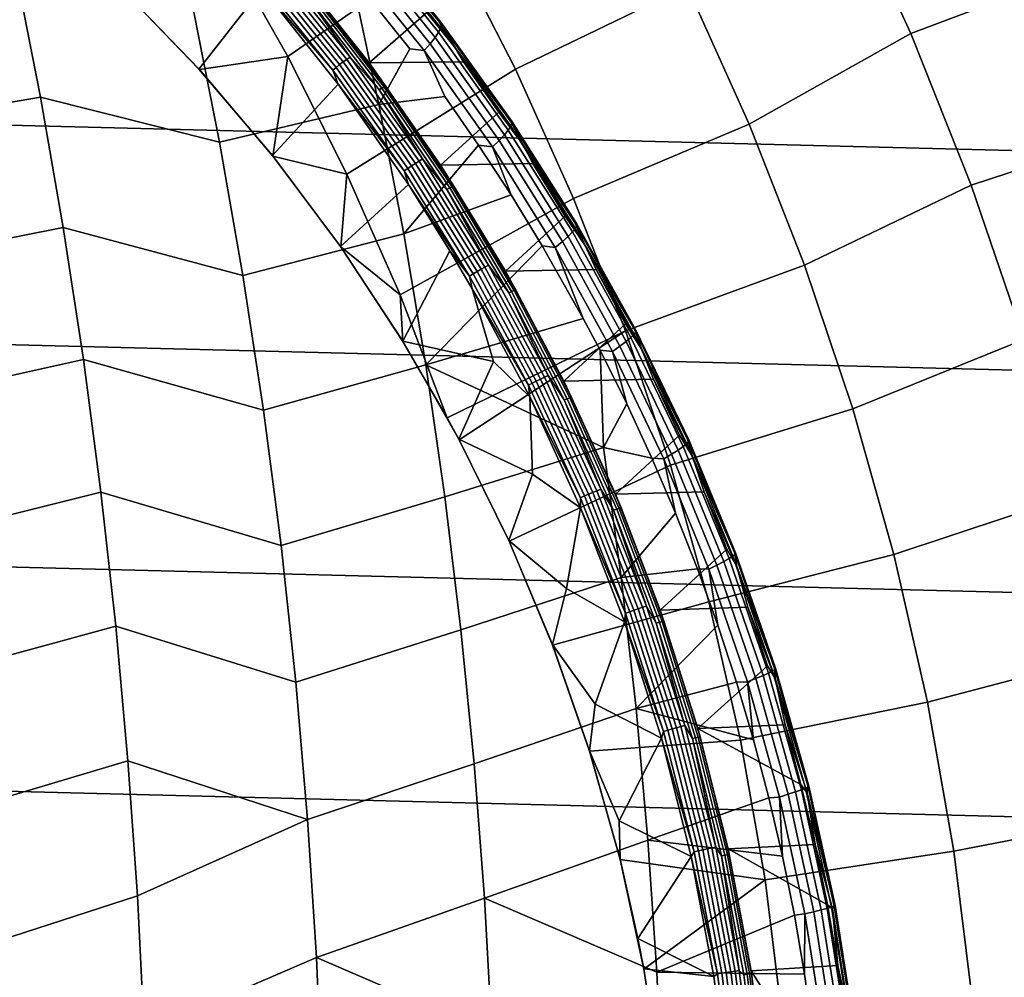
# Model space of a CAD drawing. Header units: metres. Extents: x -248 to 28, y -28 to 28.
# Tile 443 of 507: x 12.28 to 18.11, y 1.94 to 7.61. Entities that reach past the tile are written whole.
import ezdxf

# ---------------------------------------------------------------- set-up
doc = ezdxf.new("R2010")
doc.units = ezdxf.units.M
doc.layers.add('solid_10_061_053_XXX', color=7, linetype='CONTINUOUS')

msp = doc.modelspace()

# ---------------------------------------------------------------- linework, layer by layer
at = {"layer": 'solid_10_061_053_XXX'}
for points in [[(-24.850672, 9.202921, -9.8), (25.284903, 7.932432, -9.8), (25.654243, 6.641504, -9.8), (-25.284929, 7.93235, -9.8)], [(17.153128, 8.403241, 144.631226), (17.556305, 7.524652, 144.631226), (18.535931, 7.894648, 143.698639), (18.115288, 8.817174, 143.698639)], [(13.868081, 7.388511, 147.116699), (14.832668, 8.060999, 146.342194), (14.413174, 8.789093, 146.342194), (13.484137, 8.067951, 147.116699)], [(15.215412, 7.312932, 146.342194), (16.232168, 7.805974, 145.513077), (15.823422, 8.604407, 145.513077), (14.832668, 8.060999, 146.342194)], [(16.600658, 6.988181, 145.513077), (17.556305, 7.524652, 144.631226), (17.153128, 8.403241, 144.631226), (16.232168, 7.805974, 145.513077)], [(13.230074, 8.333169, 147.987244), (13.715462, 7.792717, 147.902664), (13.342008, 7.313925, 148.237106), (12.875148, 7.79914, 148.330994)], [(14.761656, 7.598301, 149.5755), (14.309964, 8.156773, 149.685654), (14.323841, 8.148853, 149.773041), (14.774082, 7.591041, 149.663162)], [(14.431906, 7.987483, 149.563736), (14.309964, 8.156773, 149.685654), (14.761656, 7.598301, 149.5755)], [(14.773761, 7.557578, 149.837357), (14.327523, 8.112691, 149.946655), (14.317277, 8.084957, 150.030441), (14.761019, 7.531845, 149.921432)], [(14.774082, 7.591041, 149.663162), (14.323841, 8.148853, 149.773041), (14.329721, 8.134089, 149.860458), (14.778136, 7.577402, 149.75087)], [(14.778136, 7.577402, 149.75087), (14.329721, 8.134089, 149.860458), (14.327523, 8.112691, 149.946655), (14.773761, 7.557578, 149.837357)], [(12.877536, 7.796394, 147.519974), (13.34432, 7.310898, 147.423096), (13.868081, 7.388511, 147.116699), (13.484137, 8.067951, 147.116699)], [(14.217818, 6.690846, 147.116699), (15.215412, 7.312932, 146.342194), (14.832668, 8.060999, 146.342194), (13.868081, 7.388511, 147.116699)], [(14.740088, 7.500566, 150.001923), (14.299127, 8.051276, 150.110626), (14.273327, 8.012122, 150.186096), (14.711261, 7.464178, 150.077667)], [(14.761019, 7.531845, 149.921432), (14.317277, 8.084957, 150.030441), (14.299127, 8.051276, 150.110626), (14.740088, 7.500566, 150.001923)], [(14.711261, 7.464178, 150.077667), (14.273327, 8.012122, 150.186096), (14.240239, 7.968043, 150.255783), (14.674943, 7.423193, 150.147629)], [(14.761656, 7.598301, 149.5755), (14.861782, 7.438451, 149.46077), (14.467121, 7.93302, 149.525055), (14.431906, 7.987483, 149.563736)], [(-25.284929, 7.93235, -9.8), (25.654243, 6.641504, -9.8), (25.957792, 5.333158, -9.8), (-25.654264, 6.641425, -9.8)], [(14.175085, 7.340525, 147.81134), (13.713714, 7.91305, 147.891754), (13.734221, 7.930285, 147.894119), (14.196597, 7.356514, 147.813507)], [(14.196597, 7.356514, 147.813507), (13.734221, 7.930285, 147.894119), (13.754429, 7.946559, 147.901184), (14.217753, 7.37161, 147.820419)], [(14.217753, 7.37161, 147.820419), (13.754429, 7.946559, 147.901184), (13.773687, 7.961349, 147.912735), (14.237875, 7.38533, 147.831818)], [(14.237875, 7.38533, 147.831818), (13.773687, 7.961349, 147.912735), (13.97432, 7.755709, 147.896515)], [(14.349229, 7.350296, 147.909164), (13.890369, 7.928659, 147.990036), (14.467121, 7.93302, 149.525055), (14.692167, 7.64849, 149.466446)], [(14.674943, 7.423193, 150.147629), (14.240239, 7.968043, 150.255783), (14.245948, 7.865396, 150.306946), (14.590317, 7.432999, 150.22084)], [(14.861782, 7.438451, 149.46077), (14.692167, 7.64849, 149.466446), (14.467121, 7.93302, 149.525055)], [(11.403118, 6.976356, 152.806366), (12.404055, 7.14735, 152.037994), (12.254116, 7.911389, 151.826782), (11.259202, 7.767858, 152.590775)], [(12.254116, 7.911389, 151.826782), (12.404055, 7.14735, 152.037994), (13.463882, 6.880182, 151.352234), (13.308946, 7.660403, 151.146729)], [(14.13375, 7.307939, 147.821274), (13.674425, 7.877923, 147.901352), (13.693565, 7.895406, 147.894196), (14.153909, 7.324158, 147.81395)], [(14.13375, 7.307939, 147.821274), (13.715462, 7.792717, 147.902664), (13.674425, 7.877923, 147.901352)], [(14.153909, 7.324158, 147.81395), (13.693565, 7.895406, 147.894196), (13.713714, 7.91305, 147.891754), (14.175085, 7.340525, 147.81134)], [(14.013188, 7.778078, 147.96254), (13.890369, 7.928659, 147.990036), (14.349229, 7.350296, 147.909164)], [(17.556305, 7.524652, 144.631226), (17.914516, 6.626789, 144.631226), (18.90963, 6.952127, 143.698639), (18.535931, 7.894648, 143.698639)], [(13.463882, 6.880182, 151.352234), (14.407866, 7.104626, 150.513336), (14.245948, 7.865396, 150.306946), (13.308946, 7.660403, 151.146729)], [(14.590317, 7.432999, 150.22084), (14.245948, 7.865396, 150.306946), (14.407866, 7.104626, 150.513336)], [(12.875148, 7.79914, 148.330994), (13.342008, 7.313925, 148.237106), (13.34432, 7.310898, 147.423096), (12.877536, 7.796394, 147.519974)], [(13.715462, 7.792717, 147.902664), (14.166666, 7.224311, 147.82402), (13.777486, 6.801493, 148.149246), (13.342008, 7.313925, 148.237106)], [(14.13375, 7.307939, 147.821274), (14.166666, 7.224311, 147.82402), (13.715462, 7.792717, 147.902664)], [(14.409004, 7.190917, 147.82074), (13.97432, 7.755709, 147.896515), (13.990115, 7.76588, 147.915756), (14.425369, 7.200347, 147.83989)], [(14.237875, 7.38533, 147.831818), (13.97432, 7.755709, 147.896515), (14.409004, 7.190917, 147.82074)], [(14.425369, 7.200347, 147.83989), (13.990115, 7.76588, 147.915756), (14.003212, 7.773417, 147.938004), (14.438888, 7.207335, 147.862061)], [(14.438888, 7.207335, 147.862061), (14.003212, 7.773417, 147.938004), (14.013188, 7.778078, 147.96254), (14.449125, 7.211656, 147.886551)], [(14.449125, 7.211656, 147.886551), (14.013188, 7.778078, 147.96254), (14.349229, 7.350296, 147.909164)], [(15.560458, 6.546747, 146.342194), (16.600658, 6.988181, 145.513077), (16.232168, 7.805974, 145.513077), (15.215412, 7.312932, 146.342194)], [(14.861782, 7.438451, 149.46077), (14.909409, 7.356946, 149.411346), (14.349229, 7.350296, 147.909164), (14.692167, 7.64849, 149.466446)], [(15.181803, 7.01356, 149.479065), (14.761656, 7.598301, 149.5755), (14.774082, 7.591041, 149.663162), (15.192892, 7.006959, 149.566971)], [(14.861782, 7.438451, 149.46077), (14.761656, 7.598301, 149.5755), (15.181803, 7.01356, 149.479065)], [(15.192892, 7.006959, 149.566971), (14.774082, 7.591041, 149.663162), (14.778136, 7.577402, 149.75087), (15.195258, 6.994469, 149.654907)], [(15.173813, 6.952603, 149.825928), (14.761019, 7.531845, 149.921432), (14.740088, 7.500566, 150.001923), (15.150302, 6.923815, 149.906631)], [(15.188869, 6.976265, 149.741638), (14.773761, 7.557578, 149.837357), (14.761019, 7.531845, 149.921432), (15.173813, 6.952603, 149.825928)], [(15.195258, 6.994469, 149.654907), (14.778136, 7.577402, 149.75087), (14.773761, 7.557578, 149.837357), (15.188869, 6.976265, 149.741638)], [(16.927977, 6.153057, 145.513077), (17.914516, 6.626789, 144.631226), (17.556305, 7.524652, 144.631226), (16.600658, 6.988181, 145.513077)], [(15.118667, 6.890304, 149.98259), (14.711261, 7.464178, 150.077667), (14.674943, 7.423193, 150.147629), (15.07935, 6.852541, 150.05275)], [(15.150302, 6.923815, 149.906631), (14.740088, 7.500566, 150.001923), (14.711261, 7.464178, 150.077667), (15.118667, 6.890304, 149.98259)], [(14.674943, 7.423193, 150.147629), (14.590317, 7.432999, 150.22084), (14.407866, 7.104626, 150.513336), (14.797936, 7.151505, 150.170868)], [(15.07935, 6.852541, 150.05275), (14.674943, 7.423193, 150.147629), (14.797936, 7.151505, 150.170868), (14.998077, 6.863195, 150.124069)], [(15.181803, 7.01356, 149.479065), (15.261474, 6.865292, 149.370483), (14.909409, 7.356946, 149.411346), (14.861782, 7.438451, 149.46077)], [(13.34432, 7.310898, 147.423096), (13.779613, 6.798294, 147.332443), (13.868081, 7.388511, 147.116699)], [(13.779613, 6.798294, 147.332443), (14.217818, 6.690846, 147.116699), (13.868081, 7.388511, 147.116699)], [(14.600933, 6.740355, 147.737122), (14.175085, 7.340525, 147.81134), (14.196597, 7.356514, 147.813507), (14.623374, 6.755033, 147.739136)], [(14.623374, 6.755033, 147.739136), (14.196597, 7.356514, 147.813507), (14.217753, 7.37161, 147.820419), (14.645408, 6.768894, 147.74588)], [(14.645408, 6.768894, 147.74588), (14.217753, 7.37161, 147.820419), (14.237875, 7.38533, 147.831818), (14.666327, 6.78149, 147.757156)], [(14.666327, 6.78149, 147.757156), (14.237875, 7.38533, 147.831818), (14.409004, 7.190917, 147.82074)], [(14.771791, 6.745653, 147.834732), (14.349229, 7.350296, 147.909164), (14.909409, 7.356946, 149.411346), (15.118492, 7.058719, 149.359604)], [(14.449125, 7.211656, 147.886551), (14.349229, 7.350296, 147.909164), (14.771791, 6.745653, 147.834732)], [(15.261474, 6.865292, 149.370483), (15.118492, 7.058719, 149.359604), (14.909409, 7.356946, 149.411346)], [(13.342008, 7.313925, 148.237106), (13.777486, 6.801493, 148.149246), (13.779613, 6.798294, 147.332443), (13.34432, 7.310898, 147.423096)], [(14.557703, 6.710439, 147.747391), (14.13375, 7.307939, 147.821274), (14.153909, 7.324158, 147.81395), (14.578805, 6.725328, 147.739899)], [(14.557703, 6.710439, 147.747391), (14.166666, 7.224311, 147.82402), (14.13375, 7.307939, 147.821274)], [(14.578805, 6.725328, 147.739899), (14.153909, 7.324158, 147.81395), (14.175085, 7.340525, 147.81134), (14.600933, 6.740355, 147.737122)], [(14.532484, 5.976677, 147.116699), (15.560458, 6.546747, 146.342194), (15.215412, 7.312932, 146.342194), (14.217818, 6.690846, 147.116699)], [(14.166666, 7.224311, 147.82402), (14.582164, 6.630097, 147.751602), (14.180222, 6.263648, 148.067719), (13.777486, 6.801493, 148.149246)], [(14.557703, 6.710439, 147.747391), (14.582164, 6.630097, 147.751602), (14.166666, 7.224311, 147.82402)], [(14.810035, 6.601056, 147.75087), (14.409004, 7.190917, 147.82074), (14.425369, 7.200347, 147.83989), (14.826926, 6.609712, 147.769928)], [(14.666327, 6.78149, 147.757156), (14.409004, 7.190917, 147.82074), (14.810035, 6.601056, 147.75087)], [(14.826926, 6.609712, 147.769928), (14.425369, 7.200347, 147.83989), (14.438888, 7.207335, 147.862061), (14.840835, 6.616126, 147.792023)], [(14.840835, 6.616126, 147.792023), (14.438888, 7.207335, 147.862061), (14.449125, 7.211656, 147.886551), (14.851314, 6.620093, 147.816467)], [(14.851314, 6.620093, 147.816467), (14.449125, 7.211656, 147.886551), (14.771791, 6.745653, 147.834732)], [(11.531529, 6.176166, 152.998718), (12.53872, 6.37479, 152.227692), (12.404055, 7.14735, 152.037994), (11.403118, 6.976356, 152.806366)], [(12.404055, 7.14735, 152.037994), (12.53872, 6.37479, 152.227692), (13.602128, 6.091287, 151.535583), (13.463882, 6.880182, 151.352234)], [(14.797936, 7.151505, 150.170868), (14.407866, 7.104626, 150.513336), (14.55458, 6.337338, 150.696716), (14.998077, 6.863195, 150.124069)], [(13.602128, 6.091287, 151.535583), (14.55458, 6.337338, 150.696716), (14.407866, 7.104626, 150.513336), (13.463882, 6.880182, 151.352234)], [(15.261474, 6.865292, 149.370483), (15.319171, 6.754103, 149.311203), (14.771791, 6.745653, 147.834732), (15.118492, 7.058719, 149.359604)], [(15.568578, 6.404545, 149.395401), (15.181803, 7.01356, 149.479065), (15.192892, 7.006959, 149.566971), (15.578445, 6.398609, 149.483505)], [(15.261474, 6.865292, 149.370483), (15.181803, 7.01356, 149.479065), (15.568578, 6.404545, 149.395401)], [(15.578445, 6.398609, 149.483505), (15.192892, 7.006959, 149.566971), (15.195258, 6.994469, 149.654907), (15.579268, 6.387294, 149.571625)], [(15.553852, 6.349236, 149.742996), (15.173813, 6.952603, 149.825928), (15.150302, 6.923815, 149.906631), (15.527973, 6.323027, 149.823853)], [(15.571031, 6.370759, 149.658524), (15.188869, 6.976265, 149.741638), (15.173813, 6.952603, 149.825928), (15.553852, 6.349236, 149.742996)], [(15.579268, 6.387294, 149.571625), (15.195258, 6.994469, 149.654907), (15.188869, 6.976265, 149.741638), (15.571031, 6.370759, 149.658524)], [(15.86695, 5.764342, 146.342194), (16.927977, 6.153057, 145.513077), (16.600658, 6.988181, 145.513077), (15.560458, 6.546747, 146.342194)], [(17.914516, 6.626789, 144.631226), (18.226845, 5.711954, 144.631226), (19.235439, 5.992, 143.698639), (18.90963, 6.952127, 143.698639)], [(15.493755, 6.292499, 149.899948), (15.118667, 6.890304, 149.98259), (15.07935, 6.852541, 150.05275), (15.45168, 6.258081, 149.970215)], [(15.527973, 6.323027, 149.823853), (15.150302, 6.923815, 149.906631), (15.118667, 6.890304, 149.98259), (15.493755, 6.292499, 149.899948)], [(15.190413, 6.568395, 150.080353), (14.998077, 6.863195, 150.124069), (14.55458, 6.337338, 150.696716)], [(15.07935, 6.852541, 150.05275), (14.998077, 6.863195, 150.124069), (15.190413, 6.568395, 150.080353)], [(15.45168, 6.258081, 149.970215), (15.07935, 6.852541, 150.05275), (15.190413, 6.568395, 150.080353), (15.37449, 6.267632, 150.039688)], [(15.568578, 6.404545, 149.395401), (15.629339, 6.269829, 149.291977), (15.319171, 6.754103, 149.311203), (15.261474, 6.865292, 149.370483)], [(13.777486, 6.801493, 148.149246), (14.180222, 6.263648, 148.067719), (14.181743, 6.260871, 147.248398), (13.779613, 6.798294, 147.332443)], [(13.779613, 6.798294, 147.332443), (14.181743, 6.260871, 147.248398), (14.217818, 6.690846, 147.116699)], [(15.012872, 6.128061, 147.671326), (14.623374, 6.755033, 147.739136), (14.645408, 6.768894, 147.74588), (15.035707, 6.14063, 147.677933)], [(15.035707, 6.14063, 147.677933), (14.645408, 6.768894, 147.74588), (14.666327, 6.78149, 147.757156), (15.057354, 6.152053, 147.689072)], [(15.057354, 6.152053, 147.689072), (14.666327, 6.78149, 147.757156), (14.810035, 6.601056, 147.75087)], [(14.944617, 6.087624, 147.680038), (14.557703, 6.710439, 147.747391), (14.578805, 6.725328, 147.739899), (14.966582, 6.101125, 147.672394)], [(14.944617, 6.087624, 147.680038), (14.582164, 6.630097, 147.751602), (14.557703, 6.710439, 147.747391)], [(14.966582, 6.101125, 147.672394), (14.578805, 6.725328, 147.739899), (14.600933, 6.740355, 147.737122), (14.98958, 6.11475, 147.669464)], [(14.98958, 6.11475, 147.669464), (14.600933, 6.740355, 147.737122), (14.623374, 6.755033, 147.739136), (15.012872, 6.128061, 147.671326)], [(15.156644, 6.116974, 147.767029), (14.771791, 6.745653, 147.834732), (15.319171, 6.754103, 149.311203), (15.511158, 6.443432, 149.266037)], [(14.851314, 6.620093, 147.816467), (14.771791, 6.745653, 147.834732), (15.156644, 6.116974, 147.767029)], [(15.629339, 6.269829, 149.291977), (15.511158, 6.443432, 149.266037), (15.319171, 6.754103, 149.311203)], [(14.181743, 6.260871, 147.248398), (14.532484, 5.976677, 147.116699), (14.217818, 6.690846, 147.116699)], [(-25.654264, 6.641425, -9.8), (25.957792, 5.333158, -9.8), (26.194746, 4.010602, -9.8), (-25.957809, 5.333074, -9.8)], [(14.582164, 6.630097, 147.751602), (14.828486, 6.237622, 147.708725), (14.548227, 5.703381, 147.992996), (14.180222, 6.263648, 148.067719)], [(14.944617, 6.087624, 147.680038), (14.828486, 6.237622, 147.708725), (14.582164, 6.630097, 147.751602)], [(15.175954, 5.988144, 147.687195), (14.810035, 6.601056, 147.75087), (14.826926, 6.609712, 147.769928), (15.193326, 5.995995, 147.706161)], [(15.057354, 6.152053, 147.689072), (14.810035, 6.601056, 147.75087), (15.175954, 5.988144, 147.687195)], [(15.193326, 5.995995, 147.706161), (14.826926, 6.609712, 147.769928), (14.840835, 6.616126, 147.792023), (15.20759, 6.001813, 147.72821)], [(15.20759, 6.001813, 147.72821), (14.840835, 6.616126, 147.792023), (14.851314, 6.620093, 147.816467), (15.218288, 6.005414, 147.752609)], [(15.218288, 6.005414, 147.752609), (14.851314, 6.620093, 147.816467), (15.156644, 6.116974, 147.767029)], [(17.213314, 5.302673, 145.513077), (18.226845, 5.711954, 144.631226), (17.914516, 6.626789, 144.631226), (16.927977, 6.153057, 145.513077)], [(14.812381, 5.247923, 147.116028), (15.86695, 5.764342, 146.342194), (15.560458, 6.546747, 146.342194), (14.532484, 5.976677, 147.116699)], [(15.190413, 6.568395, 150.080353), (14.55458, 6.337338, 150.696716), (14.684487, 5.562277, 150.8591), (15.37449, 6.267632, 150.039688)], [(15.629339, 6.269829, 149.291977), (15.694191, 6.127042, 149.223984), (15.156644, 6.116974, 147.767029), (15.511158, 6.443432, 149.266037)], [(11.644274, 5.36829, 153.167587), (12.657954, 5.594637, 152.395645), (12.53872, 6.37479, 152.227692), (11.531529, 6.176166, 152.998718)], [(12.53872, 6.37479, 152.227692), (12.657954, 5.594637, 152.395645), (13.723506, 5.294716, 151.696548), (13.602128, 6.091287, 151.535583)], [(15.918576, 5.743131, 149.587158), (15.571031, 6.370759, 149.658524), (15.553852, 6.349236, 149.742996), (15.899473, 5.723811, 149.671738)], [(15.920299, 5.773332, 149.323593), (15.568578, 6.404545, 149.395401), (15.578445, 6.398609, 149.483505), (15.929064, 5.768066, 149.41185)], [(15.629339, 6.269829, 149.291977), (15.568578, 6.404545, 149.395401), (15.920299, 5.773332, 149.323593)], [(15.928487, 5.757952, 149.500122), (15.579268, 6.387294, 149.571625), (15.571031, 6.370759, 149.658524), (15.918576, 5.743131, 149.587158)], [(15.929064, 5.768066, 149.41185), (15.578445, 6.398609, 149.483505), (15.579268, 6.387294, 149.571625), (15.928487, 5.757952, 149.500122)], [(13.723506, 5.294716, 151.696548), (14.684487, 5.562277, 150.8591), (14.55458, 6.337338, 150.696716), (13.602128, 6.091287, 151.535583)], [(15.871443, 5.700264, 149.752701), (15.527973, 6.323027, 149.823853), (15.493755, 6.292499, 149.899948), (15.834881, 5.672819, 149.828873)], [(15.899473, 5.723811, 149.671738), (15.553852, 6.349236, 149.742996), (15.527973, 6.323027, 149.823853), (15.871443, 5.700264, 149.752701)], [(14.180222, 6.263648, 148.067719), (14.548227, 5.703381, 147.992996), (14.549413, 5.700752, 147.17131), (14.181743, 6.260871, 147.248398)], [(14.181743, 6.260871, 147.248398), (14.549413, 5.700752, 147.17131), (14.532484, 5.976677, 147.116699)], [(14.684487, 5.562277, 150.8591), (15.617653, 5.837613, 149.987717), (15.37449, 6.267632, 150.039688)], [(15.45168, 6.258081, 149.970215), (15.37449, 6.267632, 150.039688), (15.617653, 5.837613, 149.987717)], [(15.834881, 5.672819, 149.828873), (15.493755, 6.292499, 149.899948), (15.45168, 6.258081, 149.970215), (15.790298, 5.641861, 149.899216)], [(15.790298, 5.641861, 149.899216), (15.45168, 6.258081, 149.970215), (15.617653, 5.837613, 149.987717), (15.717028, 5.649359, 149.967072)], [(15.920299, 5.773332, 149.323593), (15.963879, 5.65397, 149.224442), (15.694191, 6.127042, 149.223984), (15.629339, 6.269829, 149.291977)], [(14.960574, 6.012274, 147.685745), (15.0866, 5.581358, 147.709396), (14.548227, 5.703381, 147.992996), (14.828486, 6.237622, 147.708725)], [(14.944617, 6.087624, 147.680038), (14.960574, 6.012274, 147.685745), (14.828486, 6.237622, 147.708725)], [(15.339483, 5.466033, 147.608658), (14.98958, 6.11475, 147.669464), (15.012872, 6.128061, 147.671326), (15.363541, 5.477922, 147.610397)], [(15.363541, 5.477922, 147.610397), (15.012872, 6.128061, 147.671326), (15.035707, 6.14063, 147.677933), (15.3871, 5.48915, 147.616882)], [(15.3871, 5.48915, 147.616882), (15.035707, 6.14063, 147.677933), (15.057354, 6.152053, 147.689072), (15.409404, 5.499355, 147.627899)], [(15.409404, 5.499355, 147.627899), (15.057354, 6.152053, 147.689072), (15.175954, 5.988144, 147.687195)], [(15.502518, 5.466566, 147.706329), (15.156644, 6.116974, 147.767029), (15.694191, 6.127042, 149.223984), (15.868066, 5.805251, 149.185028)], [(15.963879, 5.65397, 149.224442), (15.868066, 5.805251, 149.185028), (15.694191, 6.127042, 149.223984)], [(16.13413, 4.967654, 146.342194), (17.213314, 5.302673, 145.513077), (16.927977, 6.153057, 145.513077), (15.86695, 5.764342, 146.342194)], [(15.292957, 5.441805, 147.619507), (14.944617, 6.087624, 147.680038), (14.966582, 6.101125, 147.672394), (15.315701, 5.453863, 147.611725)], [(15.292957, 5.441805, 147.619507), (14.960574, 6.012274, 147.685745), (14.944617, 6.087624, 147.680038)], [(15.315701, 5.453863, 147.611725), (14.966582, 6.101125, 147.672394), (14.98958, 6.11475, 147.669464), (15.339483, 5.466033, 147.608658)], [(15.218288, 6.005414, 147.752609), (15.156644, 6.116974, 147.767029), (15.502518, 5.466566, 147.706329)], [(14.960574, 6.012274, 147.685745), (15.300648, 5.373103, 147.626663), (15.0866, 5.581358, 147.709396)], [(15.292957, 5.441805, 147.619507), (15.300648, 5.373103, 147.626663), (14.960574, 6.012274, 147.685745)], [(15.537804, 5.36651, 147.670853), (15.20759, 6.001813, 147.72821), (15.218288, 6.005414, 147.752609), (15.548699, 5.369731, 147.695236)], [(15.548699, 5.369731, 147.695236), (15.218288, 6.005414, 147.752609), (15.502518, 5.466566, 147.706329)], [(14.549413, 5.700752, 147.17131), (14.812381, 5.247923, 147.116028), (14.532484, 5.976677, 147.116699)], [(15.505414, 5.354291, 147.62999), (15.175954, 5.988144, 147.687195), (15.193326, 5.995995, 147.706161), (15.523219, 5.361308, 147.64888)], [(15.409404, 5.499355, 147.627899), (15.175954, 5.988144, 147.687195), (15.505414, 5.354291, 147.62999)], [(15.523219, 5.361308, 147.64888), (15.193326, 5.995995, 147.706161), (15.20759, 6.001813, 147.72821), (15.537804, 5.36651, 147.670853)], [(14.684487, 5.562277, 150.8591), (15.737298, 5.072022, 150.134644), (15.717028, 5.649359, 149.967072), (15.617653, 5.837613, 149.987717)], [(15.963879, 5.65397, 149.224442), (16.032528, 5.478418, 149.149002), (15.502518, 5.466566, 147.706329), (15.868066, 5.805251, 149.185028)], [(16.235399, 5.122065, 149.262772), (15.920299, 5.773332, 149.323593), (15.929064, 5.768066, 149.41185), (16.243181, 5.117473, 149.351151)], [(15.963879, 5.65397, 149.224442), (15.920299, 5.773332, 149.323593), (16.235399, 5.122065, 149.262772)], [(14.812381, 5.247923, 147.116028), (14.882051, 5.118984, 147.101364), (15.86695, 5.764342, 146.342194)], [(15.17805, 4.518476, 147.038956), (16.13413, 4.967654, 146.342194), (15.86695, 5.764342, 146.342194), (14.882051, 5.118984, 147.101364)], [(16.209126, 5.078457, 149.611343), (15.899473, 5.723811, 149.671738), (15.871443, 5.700264, 149.752701), (16.179171, 5.057647, 149.692352)], [(16.229952, 5.095515, 149.526672), (15.918576, 5.743131, 149.587158), (15.899473, 5.723811, 149.671738), (16.209126, 5.078457, 149.611343)], [(16.241356, 5.108582, 149.439529), (15.928487, 5.757952, 149.500122), (15.918576, 5.743131, 149.587158), (16.229952, 5.095515, 149.526672)], [(16.243181, 5.117473, 149.351151), (15.929064, 5.768066, 149.41185), (15.928487, 5.757952, 149.500122), (16.241356, 5.108582, 149.439529)], [(14.548227, 5.703381, 147.992996), (14.88069, 5.122348, 147.925308), (14.812381, 5.247923, 147.116028), (14.549413, 5.700752, 147.17131)], [(15.0866, 5.581358, 147.709396), (14.88069, 5.122348, 147.925308), (14.548227, 5.703381, 147.992996)], [(16.140509, 5.033377, 149.76857), (15.834881, 5.672819, 149.828873), (15.790298, 5.641861, 149.899216), (16.093681, 5.005987, 149.838928)], [(16.179171, 5.057647, 149.692352), (15.871443, 5.700264, 149.752701), (15.834881, 5.672819, 149.828873), (16.140509, 5.033377, 149.76857)], [(17.455961, 4.439138, 145.513077), (18.492487, 4.782488, 144.631226), (18.226845, 5.711954, 144.631226), (17.213314, 5.302673, 145.513077)], [(15.87506, 5.332417, 149.934906), (15.717028, 5.649359, 149.967072), (15.737298, 5.072022, 150.134644)], [(15.790298, 5.641861, 149.899216), (15.717028, 5.649359, 149.967072), (15.87506, 5.332417, 149.934906)], [(16.093681, 5.005987, 149.838928), (15.790298, 5.641861, 149.899216), (15.87506, 5.332417, 149.934906), (16.023998, 5.010643, 149.905396)], [(16.235399, 5.122065, 149.262772), (16.263691, 5.019677, 149.167099), (16.032528, 5.478418, 149.149002), (15.963879, 5.65397, 149.224442)], [(11.741191, 4.553734, 153.312759), (12.7616, 4.807822, 152.541641), (12.657954, 5.594637, 152.395645), (11.644274, 5.36829, 153.167587)], [(12.657954, 5.594637, 152.395645), (12.7616, 4.807822, 152.541641), (13.827843, 4.491471, 151.834915), (13.723506, 5.294716, 151.696548)], [(13.827843, 4.491471, 151.834915), (14.797418, 4.780392, 151.000244), (14.684487, 5.562277, 150.8591), (13.723506, 5.294716, 151.696548)], [(14.684487, 5.562277, 150.8591), (14.797418, 4.780392, 151.000244), (15.737298, 5.072022, 150.134644)], [(15.300648, 5.373103, 147.626663), (15.317024, 4.914466, 147.70929), (14.88069, 5.122348, 147.925308), (15.0866, 5.581358, 147.709396)], [(15.673984, 4.807052, 147.55661), (15.363541, 5.477922, 147.610397), (15.3871, 5.48915, 147.616882), (15.698185, 4.816895, 147.562988)], [(15.698185, 4.816895, 147.562988), (15.3871, 5.48915, 147.616882), (15.409404, 5.499355, 147.627899), (15.721071, 4.825841, 147.573914)], [(15.721071, 4.825841, 147.573914), (15.409404, 5.499355, 147.627899), (15.505414, 5.354291, 147.62999)], [(15.601334, 4.7754, 147.566086), (15.292957, 5.441805, 147.619507), (15.315701, 5.453863, 147.611725), (15.624767, 4.785966, 147.558197)], [(15.601334, 4.7754, 147.566086), (15.300648, 5.373103, 147.626663), (15.292957, 5.441805, 147.619507)], [(15.624767, 4.785966, 147.558197), (15.315701, 5.453863, 147.611725), (15.339483, 5.466033, 147.608658), (15.649246, 4.796631, 147.554993)], [(15.649246, 4.796631, 147.554993), (15.339483, 5.466033, 147.608658), (15.363541, 5.477922, 147.610397), (15.673984, 4.807052, 147.55661)], [(15.808274, 4.796793, 147.652847), (15.502518, 5.466566, 147.706329), (16.032528, 5.478418, 149.149002), (16.187407, 5.146861, 149.115875)], [(15.548699, 5.369731, 147.695236), (15.502518, 5.466566, 147.706329), (15.808274, 4.796793, 147.652847)], [(16.263691, 5.019677, 149.167099), (16.187407, 5.146861, 149.115875), (16.032528, 5.478418, 149.149002)], [(15.300648, 5.373103, 147.626663), (15.601271, 4.714902, 147.5746), (15.317024, 4.914466, 147.70929)], [(15.601334, 4.7754, 147.566086), (15.601271, 4.714902, 147.5746), (15.300648, 5.373103, 147.626663)], [(15.815385, 4.707853, 147.598312), (15.523219, 5.361308, 147.64888), (15.537804, 5.36651, 147.670853), (15.830254, 4.712421, 147.620239)], [(15.830254, 4.712421, 147.620239), (15.537804, 5.36651, 147.670853), (15.548699, 5.369731, 147.695236), (15.841324, 4.715251, 147.644592)], [(15.841324, 4.715251, 147.644592), (15.548699, 5.369731, 147.695236), (15.808274, 4.796793, 147.652847)], [(-25.957809, 5.333074, -9.8), (26.194746, 4.010602, -9.8), (26.364351, 2.677873, -9.8), (-26.194759, 4.010514, -9.8)], [(15.797195, 4.701695, 147.579483), (15.505414, 5.354291, 147.62999), (15.523219, 5.361308, 147.64888), (15.815385, 4.707853, 147.598312)], [(15.721071, 4.825841, 147.573914), (15.505414, 5.354291, 147.62999), (15.797195, 4.701695, 147.579483)], [(16.023998, 5.010643, 149.905396), (15.87506, 5.332417, 149.934906), (15.737298, 5.072022, 150.134644)], [(14.88069, 5.122348, 147.925308), (14.882051, 5.118984, 147.101364), (14.812381, 5.247923, 147.116028)], [(16.361336, 4.158658, 146.342194), (17.455961, 4.439138, 145.513077), (17.213314, 5.302673, 145.513077), (16.13413, 4.967654, 146.342194)], [(16.263691, 5.019677, 149.167099), (16.332512, 4.810922, 149.085541), (15.808274, 4.796793, 147.652847), (16.187407, 5.146861, 149.115875)], [(14.88069, 5.122348, 147.925308), (15.17674, 4.522295, 147.864883), (15.17805, 4.518476, 147.038956), (14.882051, 5.118984, 147.101364)], [(15.317024, 4.914466, 147.70929), (15.17674, 4.522295, 147.864883), (14.88069, 5.122348, 147.925308)], [(16.481409, 4.415396, 149.560989), (16.209126, 5.078457, 149.611343), (16.179171, 5.057647, 149.692352), (16.449764, 4.397394, 149.642029)], [(16.503746, 4.430137, 149.476273), (16.229952, 5.095515, 149.526672), (16.209126, 5.078457, 149.611343), (16.481409, 4.415396, 149.560989)], [(16.516462, 4.441409, 149.389069), (16.241356, 5.108582, 149.439529), (16.229952, 5.095515, 149.526672), (16.503746, 4.430137, 149.476273)], [(16.512459, 4.452968, 149.212112), (16.235399, 5.122065, 149.262772), (16.243181, 5.117473, 149.351151), (16.519381, 4.449055, 149.300598)], [(16.263691, 5.019677, 149.167099), (16.235399, 5.122065, 149.262772), (16.512459, 4.452968, 149.212112)], [(16.519381, 4.449055, 149.300598), (16.243181, 5.117473, 149.351151), (16.241356, 5.108582, 149.439529), (16.516462, 4.441409, 149.389069)], [(14.893203, 3.992637, 151.119965), (15.842339, 4.302082, 150.258469), (15.737298, 5.072022, 150.134644), (14.797418, 4.780392, 151.000244)], [(16.163635, 4.684382, 149.878433), (16.023998, 5.010643, 149.905396), (15.737298, 5.072022, 150.134644), (15.842339, 4.302082, 150.258469)], [(16.409256, 4.376383, 149.718262), (16.140509, 5.033377, 149.76857), (16.093681, 5.005987, 149.838928), (16.360453, 4.352659, 149.788605)], [(16.449764, 4.397394, 149.642029), (16.179171, 5.057647, 149.692352), (16.140509, 5.033377, 149.76857), (16.409256, 4.376383, 149.718262)], [(16.512459, 4.452968, 149.212112), (16.527504, 4.368982, 149.119217), (16.332512, 4.810922, 149.085541), (16.263691, 5.019677, 149.167099)], [(15.43592, 3.902805, 146.984467), (16.361336, 4.158658, 146.342194), (16.13413, 4.967654, 146.342194), (15.17805, 4.518476, 147.038956)], [(16.093681, 5.005987, 149.838928), (16.023998, 5.010643, 149.905396), (16.163635, 4.684382, 149.878433)], [(16.360453, 4.352659, 149.788605), (16.093681, 5.005987, 149.838928), (16.163635, 4.684382, 149.878433), (16.293783, 4.354051, 149.853943)], [(15.601271, 4.714902, 147.5746), (15.517959, 4.238104, 147.709183), (15.17674, 4.522295, 147.864883), (15.317024, 4.914466, 147.70929)], [(11.822132, 3.733506, 153.43399), (12.849507, 4.015275, 152.665451), (12.7616, 4.807822, 152.541641), (11.741191, 4.553734, 153.312759)], [(12.7616, 4.807822, 152.541641), (12.849507, 4.015275, 152.665451), (13.914982, 3.68256, 151.950485), (13.827843, 4.491471, 151.834915)], [(15.868512, 4.090928, 147.52002), (15.601334, 4.7754, 147.566086), (15.624767, 4.785966, 147.558197), (15.892545, 4.099959, 147.512024)], [(15.892545, 4.099959, 147.512024), (15.624767, 4.785966, 147.558197), (15.649246, 4.796631, 147.554993), (15.917628, 4.109077, 147.508728)], [(15.917628, 4.109077, 147.508728), (15.649246, 4.796631, 147.554993), (15.673984, 4.807052, 147.55661), (15.942955, 4.117987, 147.510239)], [(15.942955, 4.117987, 147.510239), (15.673984, 4.807052, 147.55661), (15.698185, 4.816895, 147.562988), (15.967712, 4.126404, 147.516525)], [(15.967712, 4.126404, 147.516525), (15.698185, 4.816895, 147.562988), (15.721071, 4.825841, 147.573914), (15.991104, 4.134057, 147.527359)], [(15.991104, 4.134057, 147.527359), (15.721071, 4.825841, 147.573914), (15.797195, 4.701695, 147.579483)], [(16.072914, 4.110071, 147.606796), (15.808274, 4.796793, 147.652847), (16.332512, 4.810922, 149.085541), (16.467682, 4.470929, 149.057892)], [(15.841324, 4.715251, 147.644592), (15.808274, 4.796793, 147.652847), (16.072914, 4.110071, 147.606796)], [(16.527504, 4.368982, 149.119217), (16.467682, 4.470929, 149.057892), (16.332512, 4.810922, 149.085541)], [(17.655315, 3.564594, 145.513077), (18.710764, 3.840773, 144.631226), (18.492487, 4.782488, 144.631226), (17.455961, 4.439138, 145.513077)], [(13.914982, 3.68256, 151.950485), (14.893203, 3.992637, 151.119965), (14.797418, 4.780392, 151.000244), (13.827843, 4.491471, 151.834915)], [(15.868512, 4.090928, 147.52002), (15.601271, 4.714902, 147.5746), (15.601334, 4.7754, 147.566086)], [(15.601271, 4.714902, 147.5746), (15.86146, 4.040052, 147.529755), (15.517959, 4.238104, 147.709183)], [(15.868512, 4.090928, 147.52002), (15.86146, 4.040052, 147.529755), (15.601271, 4.714902, 147.5746)], [(16.050215, 4.032641, 147.535904), (15.797195, 4.701695, 147.579483), (15.815385, 4.707853, 147.598312), (16.068739, 4.037919, 147.554672)], [(15.991104, 4.134057, 147.527359), (15.797195, 4.701695, 147.579483), (16.050215, 4.032641, 147.535904)], [(16.068739, 4.037919, 147.554672), (15.815385, 4.707853, 147.598312), (15.830254, 4.712421, 147.620239), (16.083853, 4.041835, 147.576569)], [(16.083853, 4.041835, 147.576569), (15.830254, 4.712421, 147.620239), (15.841324, 4.715251, 147.644592), (16.095074, 4.044266, 147.600891)], [(16.095074, 4.044266, 147.600891), (15.841324, 4.715251, 147.644592), (16.072914, 4.110071, 147.606796)], [(16.293783, 4.354051, 149.853943), (16.163635, 4.684382, 149.878433), (15.842339, 4.302082, 150.258469)], [(15.17674, 4.522295, 147.864883), (15.434834, 3.90676, 147.812103), (15.43592, 3.902805, 146.984467), (15.17805, 4.518476, 147.038956)], [(15.517959, 4.238104, 147.709183), (15.434834, 3.90676, 147.812103), (15.17674, 4.522295, 147.864883)], [(16.527504, 4.368982, 149.119217), (16.592785, 4.127209, 149.032913), (16.072914, 4.110071, 147.606796), (16.467682, 4.470929, 149.057892)], [(16.548004, 3.339359, 146.342194), (17.655315, 3.564594, 145.513077), (17.455961, 4.439138, 145.513077), (16.361336, 4.158658, 146.342194)], [(16.752548, 3.758742, 149.347977), (16.516462, 4.441409, 149.389069), (16.503746, 4.430137, 149.476273), (16.738708, 3.749302, 149.435226)], [(16.750216, 3.768342, 149.170883), (16.512459, 4.452968, 149.212112), (16.519381, 4.449055, 149.300598), (16.756403, 3.765118, 149.259445)], [(16.527504, 4.368982, 149.119217), (16.512459, 4.452968, 149.212112), (16.750216, 3.768342, 149.170883)], [(16.756403, 3.765118, 149.259445), (16.519381, 4.449055, 149.300598), (16.516462, 4.441409, 149.389069), (16.752548, 3.758742, 149.347977)], [(16.639885, 3.704133, 149.677246), (16.409256, 4.376383, 149.718262), (16.360453, 4.352659, 149.788605), (16.589386, 3.684165, 149.747574)], [(16.681978, 3.721805, 149.601028), (16.449764, 4.397394, 149.642029), (16.409256, 4.376383, 149.718262), (16.639885, 3.704133, 149.677246)], [(16.715073, 3.736932, 149.519974), (16.481409, 4.415396, 149.560989), (16.449764, 4.397394, 149.642029), (16.681978, 3.721805, 149.601028)], [(16.738708, 3.749302, 149.435226), (16.503746, 4.430137, 149.476273), (16.481409, 4.415396, 149.560989), (16.715073, 3.736932, 149.519974)], [(16.293783, 4.354051, 149.853943), (15.842339, 4.302082, 150.258469), (15.930057, 3.526955, 150.361877), (16.414295, 4.019854, 149.831833)], [(16.360453, 4.352659, 149.788605), (16.293783, 4.354051, 149.853943), (16.414295, 4.019854, 149.831833)], [(16.589386, 3.684165, 149.747574), (16.360453, 4.352659, 149.788605), (16.414295, 4.019854, 149.831833), (16.525017, 3.68227, 149.812027)], [(16.750216, 3.768342, 149.170883), (16.75419, 3.703984, 149.080124), (16.592785, 4.127209, 149.032913), (16.527504, 4.368982, 149.119217)], [(14.97173, 3.199982, 151.218109), (15.930057, 3.526955, 150.361877), (15.842339, 4.302082, 150.258469), (14.893203, 3.992637, 151.119965)], [(15.86146, 4.040052, 147.529755), (15.689016, 3.553576, 147.709091), (15.434834, 3.90676, 147.812103), (15.517959, 4.238104, 147.709183)], [(15.43592, 3.902805, 146.984467), (15.655228, 3.273809, 146.938019), (16.548004, 3.339359, 146.342194), (16.361336, 4.158658, 146.342194)], [(16.093416, 3.390994, 147.481537), (15.86146, 4.040052, 147.529755), (15.868512, 4.090928, 147.52002)], [(16.093416, 3.390994, 147.481537), (15.868512, 4.090928, 147.52002), (15.892545, 4.099959, 147.512024), (16.117954, 3.398454, 147.47345)], [(16.117954, 3.398454, 147.47345), (15.892545, 4.099959, 147.512024), (15.917628, 4.109077, 147.508728), (16.143547, 3.405987, 147.470062)], [(16.143547, 3.405987, 147.470062), (15.917628, 4.109077, 147.508728), (15.942955, 4.117987, 147.510239), (16.169371, 3.41335, 147.471497)], [(16.169371, 3.41335, 147.471497), (15.942955, 4.117987, 147.510239), (15.967712, 4.126404, 147.516525), (16.194597, 3.420308, 147.477692)], [(16.194597, 3.420308, 147.477692), (15.967712, 4.126404, 147.516525), (15.991104, 4.134057, 147.527359), (16.218414, 3.426636, 147.488449)], [(16.218414, 3.426636, 147.488449), (15.991104, 4.134057, 147.527359), (16.050215, 4.032641, 147.535904)], [(16.295576, 3.40886, 147.568359), (16.072914, 4.110071, 147.606796), (16.592785, 4.127209, 149.032913), (16.707678, 3.780085, 149.010468)], [(16.095074, 4.044266, 147.600891), (16.072914, 4.110071, 147.606796), (16.295576, 3.40886, 147.568359)], [(16.75419, 3.703984, 149.080124), (16.707678, 3.780085, 149.010468), (16.592785, 4.127209, 149.032913)], [(15.86146, 4.040052, 147.529755), (16.080368, 3.350975, 147.49231), (15.689016, 3.553576, 147.709091)], [(16.093416, 3.390994, 147.481537), (16.080368, 3.350975, 147.49231), (15.86146, 4.040052, 147.529755)], [(16.263531, 3.349488, 147.499451), (16.050215, 4.032641, 147.535904), (16.068739, 4.037919, 147.554672), (16.282333, 3.353866, 147.518158)], [(16.218414, 3.426636, 147.488449), (16.050215, 4.032641, 147.535904), (16.263531, 3.349488, 147.499451)], [(16.282333, 3.353866, 147.518158), (16.068739, 4.037919, 147.554672), (16.083853, 4.041835, 147.576569), (16.297655, 3.357118, 147.540024)], [(16.297655, 3.357118, 147.540024), (16.083853, 4.041835, 147.576569), (16.095074, 4.044266, 147.600891), (16.309004, 3.35914, 147.564316)], [(16.309004, 3.35914, 147.564316), (16.095074, 4.044266, 147.600891), (16.295576, 3.40886, 147.568359)], [(-26.194759, 4.010514, -9.8), (26.364351, 2.677873, -9.8), (26.466129, 1.339522, -9.8), (-26.364359, 2.677795, -9.8)], [(11.887009, 2.908637, 153.531158), (12.921572, 3.217947, 152.766953), (12.849507, 4.015275, 152.665451), (11.822132, 3.733506, 153.43399)], [(12.849507, 4.015275, 152.665451), (12.921572, 3.217947, 152.766953), (13.984829, 2.869014, 152.043106), (13.914982, 3.68256, 151.950485)], [(13.984829, 2.869014, 152.043106), (14.97173, 3.199982, 151.218109), (14.893203, 3.992637, 151.119965), (13.914982, 3.68256, 151.950485)], [(16.525017, 3.68227, 149.812027), (16.414295, 4.019854, 149.831833), (15.930057, 3.526955, 150.361877)], [(15.434834, 3.90676, 147.812103), (15.654639, 3.277046, 147.767059), (15.655228, 3.273809, 146.938019), (15.43592, 3.902805, 146.984467)], [(15.689016, 3.553576, 147.709091), (15.654639, 3.277046, 147.767059), (15.434834, 3.90676, 147.812103)], [(17.810884, 2.68121, 145.513077), (18.881119, 2.88922, 144.631226), (18.710764, 3.840773, 144.631226), (17.655315, 3.564594, 145.513077)], [(16.75419, 3.703984, 149.080124), (16.812263, 3.429873, 148.99054), (16.295576, 3.40886, 147.568359), (16.707678, 3.780085, 149.010468)], [(16.909042, 3.045443, 149.487732), (16.715073, 3.736932, 149.519974), (16.681978, 3.721805, 149.601028), (16.874743, 3.033251, 149.568787)], [(16.933752, 3.055393, 149.402985), (16.738708, 3.749302, 149.435226), (16.715073, 3.736932, 149.519974), (16.909042, 3.045443, 149.487732)], [(16.948524, 3.062963, 149.315689), (16.752548, 3.758742, 149.347977), (16.738708, 3.749302, 149.435226), (16.933752, 3.055393, 149.402985)], [(16.947577, 3.070569, 149.138489), (16.750216, 3.768342, 149.170883), (16.756403, 3.765118, 149.259445), (16.953156, 3.068045, 149.227112)], [(16.75419, 3.703984, 149.080124), (16.750216, 3.768342, 149.170883), (16.947577, 3.070569, 149.138489)], [(16.953156, 3.068045, 149.227112), (16.756403, 3.765118, 149.259445), (16.752548, 3.758742, 149.347977), (16.948524, 3.062963, 149.315689)], [(16.625828, 3.341529, 149.794479), (16.525017, 3.68227, 149.812027), (15.930057, 3.526955, 150.361877)], [(16.589386, 3.684165, 149.747574), (16.525017, 3.68227, 149.812027), (16.625828, 3.341529, 149.794479)], [(16.831333, 3.018989, 149.644974), (16.639885, 3.704133, 149.677246), (16.589386, 3.684165, 149.747574), (16.779427, 3.002857, 149.715256)], [(16.779427, 3.002857, 149.715256), (16.589386, 3.684165, 149.747574), (16.625828, 3.341529, 149.794479), (16.71661, 2.997999, 149.779099)], [(16.874743, 3.033251, 149.568787), (16.681978, 3.721805, 149.601028), (16.639885, 3.704133, 149.677246), (16.831333, 3.018989, 149.644974)], [(16.947577, 3.070569, 149.138489), (16.942776, 3.026853, 149.049301), (16.812263, 3.429873, 148.99054), (16.75419, 3.703984, 149.080124)], [(16.693672, 2.511786, 146.342194), (17.810884, 2.68121, 145.513077), (17.655315, 3.564594, 145.513077), (16.548004, 3.339359, 146.342194)], [(15.032917, 2.403411, 151.294586), (16.000366, 2.747586, 150.444763), (15.930057, 3.526955, 150.361877), (14.97173, 3.199982, 151.218109)], [(16.080368, 3.350975, 147.49231), (15.829867, 2.8622, 147.709015), (15.654639, 3.277046, 147.767059), (15.689016, 3.553576, 147.709091)], [(16.71661, 2.997999, 149.779099), (16.625828, 3.341529, 149.794479), (15.930057, 3.526955, 150.361877), (16.000366, 2.747586, 150.444763)], [(16.275143, 2.678275, 147.45079), (16.080368, 3.350975, 147.49231), (16.093416, 3.390994, 147.481537)], [(16.275143, 2.678275, 147.45079), (16.093416, 3.390994, 147.481537), (16.117954, 3.398454, 147.47345), (16.300089, 2.684133, 147.442642)], [(16.300089, 2.684133, 147.442642), (16.117954, 3.398454, 147.47345), (16.143547, 3.405987, 147.470062), (16.326094, 2.69005, 147.439178)], [(16.326094, 2.69005, 147.439178), (16.143547, 3.405987, 147.470062), (16.169371, 3.41335, 147.471497), (16.352318, 2.695837, 147.440552)], [(16.352318, 2.695837, 147.440552), (16.169371, 3.41335, 147.471497), (16.194597, 3.420308, 147.477692), (16.377924, 2.701308, 147.446686)], [(16.377924, 2.701308, 147.446686), (16.194597, 3.420308, 147.477692), (16.218414, 3.426636, 147.488449), (16.402084, 2.706287, 147.457382)], [(16.402084, 2.706287, 147.457382), (16.218414, 3.426636, 147.488449), (16.263531, 3.349488, 147.499451)], [(16.295576, 3.40886, 147.568359), (16.812263, 3.429873, 148.99054), (16.906443, 3.076883, 148.973038)], [(16.475533, 2.695655, 147.537674), (16.295576, 3.40886, 147.568359), (16.906443, 3.076883, 148.973038), (16.99012, 2.721434, 148.957916)], [(16.309004, 3.35914, 147.564316), (16.295576, 3.40886, 147.568359), (16.475533, 2.695655, 147.537674)], [(16.942776, 3.026853, 149.049301), (16.906443, 3.076883, 148.973038), (16.812263, 3.429873, 148.99054)], [(15.655228, 3.273809, 146.938019), (15.835588, 2.63312, 146.899765), (16.693672, 2.511786, 146.342194), (16.548004, 3.339359, 146.342194)], [(16.080368, 3.350975, 147.49231), (16.257284, 2.65012, 147.462402), (15.829867, 2.8622, 147.709015)], [(16.275143, 2.678275, 147.45079), (16.257284, 2.65012, 147.462402), (16.080368, 3.350975, 147.49231)], [(16.436344, 2.654655, 147.470261), (16.263531, 3.349488, 147.499451), (16.282333, 3.353866, 147.518158), (16.455376, 2.658117, 147.488937)], [(16.402084, 2.706287, 147.457382), (16.263531, 3.349488, 147.499451), (16.436344, 2.654655, 147.470261)], [(16.455376, 2.658117, 147.488937), (16.282333, 3.353866, 147.518158), (16.297655, 3.357118, 147.540024), (16.470865, 2.660692, 147.510757)], [(16.470865, 2.660692, 147.510757), (16.297655, 3.357118, 147.540024), (16.309004, 3.35914, 147.564316), (16.482317, 2.6623, 147.535049)], [(16.482317, 2.6623, 147.535049), (16.309004, 3.35914, 147.564316), (16.475533, 2.695655, 147.537674)], [(15.654639, 3.277046, 147.767059), (15.835502, 2.635203, 147.729935), (15.835588, 2.63312, 146.899765), (15.655228, 3.273809, 146.938019)], [(15.829867, 2.8622, 147.709015), (15.835502, 2.635203, 147.729935), (15.654639, 3.277046, 147.767059)], [(11.935746, 2.080164, 153.604141), (12.977719, 2.416795, 152.846039), (12.921572, 3.217947, 152.766953), (11.887009, 2.908637, 153.531158)], [(12.921572, 3.217947, 152.766953), (12.977719, 2.416795, 152.846039), (13.984829, 2.869014, 152.043106)], [(14.037302, 2.051863, 152.112701), (15.032917, 2.403411, 151.294586), (14.97173, 3.199982, 151.218109), (13.984829, 2.869014, 152.043106)], [(17.027157, 2.334149, 149.5448), (16.874743, 3.033251, 149.568787), (16.831333, 3.018989, 149.644974), (16.982708, 2.323354, 149.620972)], [(17.062408, 2.343358, 149.463776), (16.909042, 3.045443, 149.487732), (16.874743, 3.033251, 149.568787), (17.027157, 2.334149, 149.5448)], [(16.942776, 3.026853, 149.049301), (16.99012, 2.721434, 148.957916), (16.906443, 3.076883, 148.973038)], [(17.087969, 2.350849, 149.379013), (16.933752, 3.055393, 149.402985), (16.909042, 3.045443, 149.487732), (17.062408, 2.343358, 149.463776)], [(17.103477, 2.35652, 149.291718), (16.948524, 3.062963, 149.315689), (16.933752, 3.055393, 149.402985), (17.087969, 2.350849, 149.379013)], [(16.942776, 3.026853, 149.049301), (16.947577, 3.070569, 149.138489), (17.103621, 2.362105, 149.114426)], [(17.103621, 2.362105, 149.114426), (16.947577, 3.070569, 149.138489), (16.953156, 3.068045, 149.227112), (17.108721, 2.360289, 149.20311)], [(17.108721, 2.360289, 149.20311), (16.953156, 3.068045, 149.227112), (16.948524, 3.062963, 149.315689), (17.103477, 2.35652, 149.291718)], [(16.797276, 2.652039, 149.765839), (16.71661, 2.997999, 149.779099), (16.000366, 2.747586, 150.444763)], [(16.779427, 3.002857, 149.715256), (16.71661, 2.997999, 149.779099), (16.797276, 2.652039, 149.765839)], [(16.982708, 2.323354, 149.620972), (16.831333, 3.018989, 149.644974), (16.779427, 3.002857, 149.715256), (16.929688, 2.311123, 149.691193)], [(16.929688, 2.311123, 149.691193), (16.779427, 3.002857, 149.715256), (16.797276, 2.652039, 149.765839), (16.867737, 2.303861, 149.754639)], [(17.103621, 2.362105, 149.114426), (17.09243, 2.339832, 149.026306), (16.99012, 2.721434, 148.957916), (16.942776, 3.026853, 149.049301)], [(13.017879, 1.612782, 152.902603), (14.037302, 2.051863, 152.112701), (13.984829, 2.869014, 152.043106), (12.977719, 2.416795, 152.846039)], [(16.257284, 2.65012, 147.462402), (15.941581, 2.165214, 147.70813), (15.835502, 2.635203, 147.729935), (15.829867, 2.8622, 147.709015)], [(17.922283, 1.791176, 145.513077), (19.003113, 1.930268, 144.631226), (18.881119, 2.88922, 144.631226), (17.810884, 2.68121, 145.513077)], [(15.032917, 2.403411, 151.294586), (16.053181, 1.964918, 150.507019), (16.000366, 2.747586, 150.444763)], [(16.867737, 2.303861, 149.754639), (16.797276, 2.652039, 149.765839), (16.000366, 2.747586, 150.444763), (16.053181, 1.964918, 150.507019)], [(16.412958, 1.955507, 147.427948), (16.275143, 2.678275, 147.45079), (16.300089, 2.684133, 147.442642), (16.438215, 1.959739, 147.419739)], [(16.438215, 1.959739, 147.419739), (16.300089, 2.684133, 147.442642), (16.326094, 2.69005, 147.439178), (16.464531, 1.964017, 147.416229)], [(16.464531, 1.964017, 147.416229), (16.326094, 2.69005, 147.439178), (16.352318, 2.695837, 147.440552), (16.491062, 1.968205, 147.417542)], [(16.491062, 1.968205, 147.417542), (16.352318, 2.695837, 147.440552), (16.377924, 2.701308, 147.446686), (16.516956, 1.972167, 147.42363)], [(16.516956, 1.972167, 147.42363), (16.377924, 2.701308, 147.446686), (16.402084, 2.706287, 147.457382), (16.541378, 1.975777, 147.43428)], [(16.541378, 1.975777, 147.43428), (16.402084, 2.706287, 147.457382), (16.436344, 2.654655, 147.470261)], [(16.475533, 2.695655, 147.537674), (16.99012, 2.721434, 148.957916), (17.063232, 2.363849, 148.945129)], [(16.612192, 1.97299, 147.514862), (16.475533, 2.695655, 147.537674), (17.063232, 2.363849, 148.945129), (17.125702, 2.004436, 148.934586)], [(16.482317, 2.6623, 147.535049), (16.475533, 2.695655, 147.537674), (16.612192, 1.97299, 147.514862)], [(17.09243, 2.339832, 149.026306), (17.063232, 2.363849, 148.945129), (16.99012, 2.721434, 148.957916)], [(-26.364359, 2.677795, -9.8), (26.466129, 1.339522, -9.8), (26.5, 0, -9.8), (-26.466131, 1.339472, -9.8)], [(15.941581, 2.165214, 147.70813), (15.835588, 2.63312, 146.899765), (15.835502, 2.635203, 147.729935)], [(15.835588, 2.63312, 146.899765), (15.976553, 1.982458, 146.869827), (16.693672, 2.511786, 146.342194)], [(15.941581, 2.165214, 147.70813), (15.97658, 1.984653, 147.700928), (15.976553, 1.982458, 146.869827), (15.835588, 2.63312, 146.899765)], [(16.257284, 2.65012, 147.462402), (16.39163, 1.939946, 147.44014), (15.941581, 2.165214, 147.70813)], [(16.412958, 1.955507, 147.427948), (16.257284, 2.65012, 147.462402), (16.275143, 2.678275, 147.45079)], [(16.412958, 1.955507, 147.427948), (16.39163, 1.939946, 147.44014), (16.257284, 2.65012, 147.462402)], [(16.568014, 1.95061, 147.448456), (16.436344, 2.654655, 147.470261), (16.455376, 2.658117, 147.488937), (16.587219, 1.953144, 147.467102)], [(16.541378, 1.975777, 147.43428), (16.436344, 2.654655, 147.470261), (16.568014, 1.95061, 147.448456)], [(16.587219, 1.953144, 147.467102), (16.455376, 2.658117, 147.488937), (16.470865, 2.660692, 147.510757), (16.602839, 1.955034, 147.488922)], [(16.602839, 1.955034, 147.488922), (16.470865, 2.660692, 147.510757), (16.482317, 2.6623, 147.535049), (16.614368, 1.956222, 147.513184)], [(16.614368, 1.956222, 147.513184), (16.482317, 2.6623, 147.535049), (16.612192, 1.97299, 147.514862)], [(16.797979, 1.677989, 146.342194), (17.922283, 1.791176, 145.513077), (17.810884, 2.68121, 145.513077), (16.693672, 2.511786, 146.342194)], [(16.077435, 1.325327, 146.848373), (16.797979, 1.677989, 146.342194), (16.693672, 2.511786, 146.342194), (15.976553, 1.982458, 146.869827)], [(11.96827, 1.249123, 153.652863), (13.017879, 1.612782, 152.902603), (12.977719, 2.416795, 152.846039), (11.935746, 2.080164, 153.604141)], [(14.037302, 2.051863, 152.112701), (15.076681, 1.603903, 151.349289), (15.032917, 2.403411, 151.294586)], [(15.032917, 2.403411, 151.294586), (15.076681, 1.603903, 151.349289), (16.088423, 1.179893, 150.548569), (16.053181, 1.964918, 150.507019)], [(17.1385, 1.626979, 149.528671), (17.027157, 2.334149, 149.5448), (16.982708, 2.323354, 149.620972), (17.09329, 1.619692, 149.604813)], [(17.174446, 1.633169, 149.447662), (17.062408, 2.343358, 149.463776), (17.027157, 2.334149, 149.5448), (17.1385, 1.626979, 149.528671)], [(17.200626, 1.638175, 149.362915), (17.087969, 2.350849, 149.379013), (17.062408, 2.343358, 149.463776), (17.174446, 1.633169, 149.447662)], [(17.09243, 2.339832, 149.026306), (17.125702, 2.004436, 148.934586), (17.063232, 2.363849, 148.945129)], [(17.216673, 1.641927, 149.275604), (17.103477, 2.35652, 149.291718), (17.087969, 2.350849, 149.379013), (17.200626, 1.638175, 149.362915)], [(17.202488, 1.645225, 149.010727), (17.09243, 2.339832, 149.026306), (17.103621, 2.362105, 149.114426), (17.217609, 1.645477, 149.098267)], [(17.202488, 1.645225, 149.010727), (17.125702, 2.004436, 148.934586), (17.09243, 2.339832, 149.026306)], [(17.222361, 1.644373, 149.186981), (17.108721, 2.360289, 149.20311), (17.103477, 2.35652, 149.291718), (17.216673, 1.641927, 149.275604)], [(17.217609, 1.645477, 149.098267), (17.103621, 2.362105, 149.114426), (17.108721, 2.360289, 149.20311), (17.222361, 1.644373, 149.186981)], [(16.92794, 1.953912, 149.745422), (16.867737, 2.303861, 149.754639), (16.053181, 1.964918, 150.507019)], [(16.929688, 2.311123, 149.691193), (16.867737, 2.303861, 149.754639), (16.92794, 1.953912, 149.745422)], [(17.039455, 1.611411, 149.675003), (16.929688, 2.311123, 149.691193), (16.92794, 1.953912, 149.745422), (16.977816, 1.602261, 149.738205)], [(17.09329, 1.619692, 149.604813), (16.982708, 2.323354, 149.620972), (16.929688, 2.311123, 149.691193), (17.039455, 1.611411, 149.675003)], [(16.39163, 1.939946, 147.44014), (15.97658, 1.984653, 147.700928), (15.941581, 2.165214, 147.70813)], [(13.041984, 0.806866, 152.936539), (14.072319, 1.232144, 152.159134), (14.037302, 2.051863, 152.112701), (13.017879, 1.612782, 152.902603)], [(14.037302, 2.051863, 152.112701), (14.072319, 1.232144, 152.159134), (15.10295, 0.80244, 151.382111), (15.076681, 1.603903, 151.349289)], [(15.97658, 1.984653, 147.700928), (16.077642, 1.327166, 147.680145), (16.077435, 1.325327, 146.848373), (15.976553, 1.982458, 146.869827)], [(16.482954, 1.223022, 147.425613), (16.077642, 1.327166, 147.680145), (15.97658, 1.984653, 147.700928), (16.39163, 1.939946, 147.44014)], [(17.125702, 2.004436, 148.934586), (17.177492, 1.643522, 148.926315), (16.943001, 1.443806, 148.213364), (16.612192, 1.97299, 147.514862)], [(17.202488, 1.645225, 149.010727), (17.177492, 1.643522, 148.926315), (17.125702, 2.004436, 148.934586)], [(16.053181, 1.964918, 150.507019), (16.088423, 1.179893, 150.548569), (16.977816, 1.602261, 149.738205), (16.92794, 1.953912, 149.745422)], [(16.412958, 1.955507, 147.427948), (16.506315, 1.225471, 147.413086), (16.482954, 1.223022, 147.425613), (16.39163, 1.939946, 147.44014)], [(16.506315, 1.225471, 147.413086), (16.412958, 1.955507, 147.427948), (16.438215, 1.959739, 147.419739), (16.531782, 1.22806, 147.404846)], [(16.531782, 1.22806, 147.404846), (16.438215, 1.959739, 147.419739), (16.464531, 1.964017, 147.416229), (16.558311, 1.230682, 147.401306)], [(16.558311, 1.230682, 147.401306), (16.464531, 1.964017, 147.416229), (16.491062, 1.968205, 147.417542), (16.585049, 1.233254, 147.402588)], [(16.585049, 1.233254, 147.402588), (16.491062, 1.968205, 147.417542), (16.516956, 1.972167, 147.42363), (16.611135, 1.235692, 147.40863)], [(16.611135, 1.235692, 147.40863), (16.516956, 1.972167, 147.42363), (16.541378, 1.975777, 147.43428), (16.635735, 1.237918, 147.419266)], [(16.635735, 1.237918, 147.419266), (16.541378, 1.975777, 147.43428), (16.568014, 1.95061, 147.448456), (16.658054, 1.23986, 147.434143)], [(16.658054, 1.23986, 147.434143), (16.568014, 1.95061, 147.448456), (16.587219, 1.953144, 147.467102), (16.677378, 1.241457, 147.452774)], [(16.677378, 1.241457, 147.452774), (16.587219, 1.953144, 147.467102), (16.602839, 1.955034, 147.488922), (16.693085, 1.242656, 147.474564)], [(16.693085, 1.242656, 147.474564), (16.602839, 1.955034, 147.488922), (16.614368, 1.956222, 147.513184), (16.705074, 1.243765, 147.500015)], [(16.612192, 1.97299, 147.514862), (16.943001, 1.443806, 148.213364), (16.705074, 1.243765, 147.500015)], [(16.614368, 1.956222, 147.513184), (16.612192, 1.97299, 147.514862), (16.705074, 1.243765, 147.500015)]]:
    msp.add_3dface(points, dxfattribs=at)

doc.saveas('drawing.dxf')
